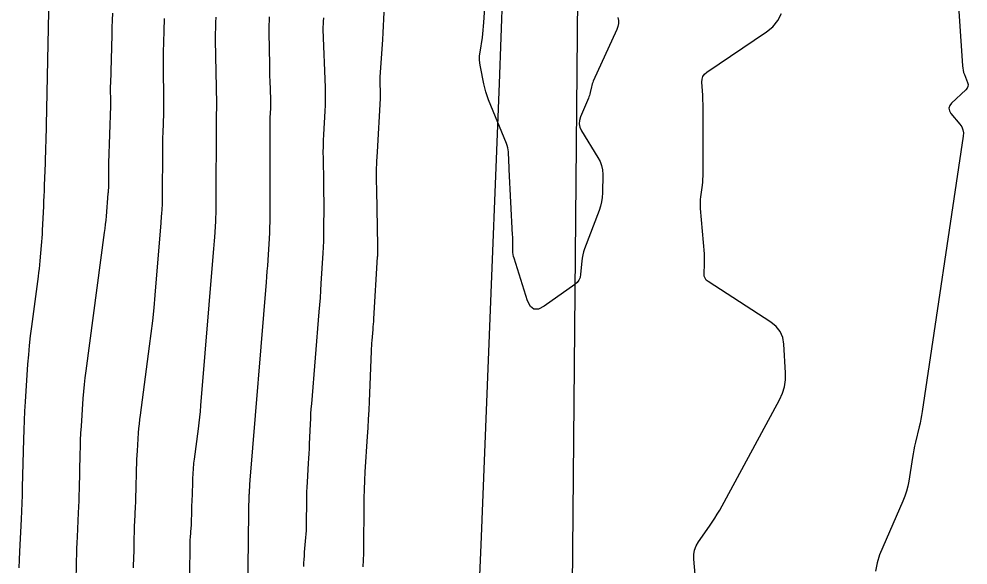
# Model space of a CAD drawing. Extents: x 1768942 to 1774819, y 723037 to 732099.
# Drawn here: x 1770549.3 to 1770610, y 730995.3 to 731030.2 of the extents above; entities that cross this region are included whole.
import ezdxf

# ---------------------------------------------------------------- set-up
doc = ezdxf.new("R2010")
doc.units = 0
doc.layers.add('R_Contours', color=7, linetype='Continuous')
doc.layers.add('R_Horz Alg', color=7, linetype='Continuous')

msp = doc.modelspace()

# ---------------------------------------------------------------- linework, layer by layer
at = {"layer": 'R_Contours'}
for points in [[(1770608.46, 731045.376), (1770609.667, 731027.232), (1770609.682, 731027.093), (1770609.707, 731026.956), (1770609.742, 731026.821), (1770609.788, 731026.688), (1770609.991, 731026.162), (1770610.023, 731026.035), (1770610.016, 731025.917), (1770609.971, 731025.807), (1770609.888, 731025.706), (1770608.973, 731024.842), (1770608.849, 731024.687), (1770608.801, 731024.527), (1770608.829, 731024.363), (1770608.933, 731024.193), (1770609.502, 731023.507), (1770609.622, 731023.329), (1770609.699, 731023.139), (1770609.731, 731022.937), (1770609.72, 731022.723), (1770607.086, 731005.091), (1770607.046, 731004.843), (1770607.001, 731004.596), (1770606.95, 731004.351), (1770606.894, 731004.106), (1770606.66, 731003.129), (1770606.604, 731002.885), (1770606.553, 731002.639), (1770606.507, 731002.392), (1770606.465, 731002.145), (1770606.23, 731000.638), (1770606.167, 731000.308), (1770606.084, 730999.983), (1770605.979, 730999.665), (1770605.854, 730999.352), (1770604.562, 730996.407), (1770604.365, 730995.906), (1770604.21, 730995.394), (1770604.096, 730994.871)], [(1770551.251, 731034.893), (1770550.98, 731022.399), (1770550.971, 731022.048), (1770550.962, 731021.698), (1770550.951, 731021.347), (1770550.939, 731020.997), (1770550.888, 731019.563), (1770550.876, 731019.229), (1770550.862, 731018.894), (1770550.847, 731018.559), (1770550.831, 731018.225), (1770550.757, 731016.713), (1770550.744, 731016.465), (1770550.728, 731016.218), (1770550.711, 731015.971), (1770550.691, 731015.724), (1770550.606, 731014.736), (1770550.584, 731014.49), (1770550.558, 731014.243), (1770550.53, 731013.997), (1770550.498, 731013.751), (1770550.066, 731010.531), (1770549.991, 731009.932), (1770549.925, 731009.333), (1770549.87, 731008.732), (1770549.824, 731008.13), (1770549.662, 731005.722), (1770549.625, 731005.12), (1770549.594, 731004.517), (1770549.57, 731003.914), (1770549.553, 731003.311), (1770549.483, 731000.259), (1770549.47, 730999.741), (1770549.453, 730999.224), (1770549.433, 730998.706), (1770549.41, 730998.189), (1770549.311, 730996.118), (1770549.288, 730995.601), (1770549.27, 730995.084)], [(1770555.249, 731030.619), (1770555.233, 731030.152), (1770555.219, 731029.686), (1770555.206, 731029.22), (1770555.119, 731026.087), (1770555.117, 731025.97), (1770555.116, 731025.853), (1770555.116, 731025.736), (1770555.117, 731025.619), (1770555.126, 731025.15), (1770555.127, 731025.033), (1770555.127, 731024.916), (1770555.126, 731024.799), (1770555.123, 731024.682), (1770555.01, 731020.999), (1770555.006, 731020.853), (1770555.003, 731020.706), (1770555.001, 731020.56), (1770555, 731020.414), (1770554.997, 731019.63), (1770554.997, 731019.583), (1770554.996, 731019.536), (1770554.994, 731019.489), (1770554.991, 731019.442), (1770554.98, 731019.254), (1770554.977, 731019.207), (1770554.974, 731019.16), (1770554.97, 731019.114), (1770554.966, 731019.067), (1770554.845, 731017.601), (1770554.822, 731017.341), (1770554.796, 731017.082), (1770554.766, 731016.823), (1770554.733, 731016.564), (1770553.544, 731007.699), (1770553.488, 731007.258), (1770553.44, 731006.816), (1770553.399, 731006.373), (1770553.365, 731005.93), (1770553.246, 731004.154), (1770553.218, 731003.71), (1770553.196, 731003.266), (1770553.178, 731002.821), (1770553.165, 731002.377), (1770553.114, 731000.127), (1770553.104, 730999.745), (1770553.091, 730999.363), (1770553.077, 730998.982), (1770553.06, 730998.6), (1770552.987, 730997.073), (1770552.97, 730996.692), (1770552.957, 730996.311), (1770552.946, 730995.93), (1770552.939, 730995.548), (1770552.915, 730994.022)], [(1770563.713, 730975.673), (1770563.981, 730998.643), (1770563.982, 730998.731), (1770563.983, 730998.819), (1770563.985, 730999.007), (1770563.986, 730999.045), (1770563.987, 730999.083), (1770563.99, 730999.12), (1770563.993, 730999.158), (1770564.006, 730999.309), (1770564.01, 730999.346), (1770564.012, 730999.384), (1770564.013, 730999.422), (1770564.014, 730999.46), (1770564.014, 730999.686), (1770564.015, 730999.736), (1770564.016, 730999.786), (1770564.018, 730999.835), (1770564.021, 730999.885), (1770564.034, 731000.085), (1770564.037, 731000.135), (1770564.04, 731000.184), (1770564.042, 731000.234), (1770564.044, 731000.284), (1770564.053, 731000.496), (1770564.056, 731000.548), (1770564.059, 731000.599), (1770564.062, 731000.651), (1770564.066, 731000.703), (1770565.112, 731013.38), (1770565.139, 731013.73), (1770565.166, 731014.08), (1770565.19, 731014.43), (1770565.212, 731014.781), (1770565.299, 731016.183), (1770565.318, 731016.533), (1770565.332, 731016.884), (1770565.34, 731017.235), (1770565.344, 731017.586), (1770565.359, 731022.193), (1770565.359, 731022.338), (1770565.358, 731022.484), (1770565.356, 731022.629), (1770565.354, 731022.774), (1770565.343, 731023.359), (1770565.341, 731023.503), (1770565.342, 731023.646), (1770565.346, 731023.79), (1770565.353, 731023.933), (1770565.385, 731024.506), (1770565.391, 731024.65), (1770565.394, 731024.793), (1770565.394, 731024.937), (1770565.391, 731025.08), (1770565.347, 731026.305), (1770565.339, 731026.557), (1770565.331, 731026.809), (1770565.325, 731027.061), (1770565.32, 731027.313), (1770565.281, 731029.357), (1770565.28, 731029.614), (1770565.285, 731029.87), (1770565.297, 731030.126), (1770565.316, 731030.382)], [(1770571.31, 730995.144), (1770571.335, 730995.57), (1770571.35, 730995.997), (1770571.356, 730996.423), (1770571.364, 730998.978), (1770571.37, 730999.542), (1770571.384, 731000.106), (1770571.408, 731000.67), (1770571.439, 731001.233), (1770571.583, 731003.486), (1770571.617, 731004.05), (1770571.649, 731004.613), (1770571.677, 731005.177), (1770571.702, 731005.74), (1770571.837, 731008.954), (1770571.845, 731009.129), (1770571.855, 731009.303), (1770571.867, 731009.476), (1770571.88, 731009.65), (1770571.937, 731010.345), (1770571.951, 731010.519), (1770571.964, 731010.693), (1770571.976, 731010.867), (1770571.988, 731011.041), (1770572.231, 731015.003), (1770572.234, 731015.059), (1770572.237, 731015.116), (1770572.238, 731015.172), (1770572.239, 731015.229), (1770572.239, 731015.455), (1770572.239, 731015.512), (1770572.239, 731015.568), (1770572.239, 731015.625), (1770572.238, 731015.681), (1770572.168, 731019.288), (1770572.162, 731019.897), (1770572.167, 731020.507), (1770572.184, 731021.116), (1770572.212, 731021.726), (1770572.403, 731025.154), (1770572.408, 731025.267), (1770572.411, 731025.38), (1770572.41, 731025.493), (1770572.408, 731025.606), (1770572.392, 731026.058), (1770572.389, 731026.171), (1770572.389, 731026.284), (1770572.392, 731026.397), (1770572.399, 731026.51), (1770572.558, 731028.915), (1770572.586, 731029.353), (1770572.611, 731029.792), (1770572.634, 731030.231), (1770572.654, 731030.669)], [(1770587.605, 731030.343), (1770587.64, 731030.146), (1770587.641, 731029.952), (1770587.608, 731029.761), (1770587.54, 731029.572), (1770586.032, 731026.251), (1770585.996, 731026.164), (1770585.964, 731026.075), (1770585.936, 731025.986), (1770585.914, 731025.894), (1770585.834, 731025.525), (1770585.811, 731025.433), (1770585.785, 731025.343), (1770585.755, 731025.254), (1770585.72, 731025.166), (1770585.214, 731023.966), (1770585.146, 731023.739), (1770585.134, 731023.517), (1770585.179, 731023.298), (1770585.281, 731023.084), (1770586.335, 731021.369), (1770586.469, 731021.113), (1770586.565, 731020.846), (1770586.621, 731020.568), (1770586.637, 731020.279), (1770586.625, 731019.102), (1770586.609, 731018.81), (1770586.568, 731018.523), (1770586.501, 731018.241), (1770586.409, 731017.964), (1770585.476, 731015.522), (1770585.408, 731015.325), (1770585.355, 731015.125), (1770585.316, 731014.922), (1770585.292, 731014.716), (1770585.222, 731013.884), (1770585.185, 731013.687), (1770585.111, 731013.511), (1770584.998, 731013.358), (1770584.846, 731013.226), (1770582.886, 731011.837), (1770582.532, 731011.655), (1770582.239, 731011.653), (1770582.005, 731011.831), (1770581.832, 731012.189), (1770580.96, 731014.911), (1770580.926, 731015.032), (1770580.902, 731015.155), (1770580.888, 731015.279), (1770580.883, 731015.404), (1770580.883, 731015.91), (1770580.882, 731016.036), (1770580.879, 731016.162), (1770580.875, 731016.288), (1770580.87, 731016.415), (1770580.654, 731020.597), (1770580.647, 731020.737), (1770580.64, 731020.878), (1770580.633, 731021.018), (1770580.627, 731021.158), (1770580.602, 731021.718), (1770580.59, 731021.857), (1770580.566, 731021.993), (1770580.531, 731022.127), (1770580.484, 731022.258), (1770579.337, 731025.064), (1770579.243, 731025.313), (1770579.16, 731025.565), (1770579.088, 731025.821), (1770579.029, 731026.08), (1770578.805, 731027.181), (1770578.768, 731027.415), (1770578.752, 731027.649), (1770578.757, 731027.883), (1770578.784, 731028.118), (1770578.932, 731029.059), (1770578.966, 731029.295), (1770578.994, 731029.531), (1770579.016, 731029.768), (1770579.031, 731030.005), (1770579.082, 731030.97)], [(1770592.705, 730992.938), (1770592.467, 730995.636), (1770592.466, 730995.935), (1770592.516, 730996.219), (1770592.616, 730996.49), (1770592.768, 730996.746), (1770593.478, 730997.745), (1770593.651, 730997.998), (1770593.817, 730998.255), (1770593.975, 730998.517), (1770594.125, 730998.783), (1770597.963, 731005.85), (1770598.151, 731006.26), (1770598.277, 731006.684), (1770598.342, 731007.121), (1770598.345, 731007.572), (1770598.234, 731009.405), (1770598.162, 731009.837), (1770598, 731010.217), (1770597.749, 731010.544), (1770597.408, 731010.82), (1770593.386, 731013.422), (1770593.269, 731013.518), (1770593.188, 731013.632), (1770593.142, 731013.764), (1770593.131, 731013.914), (1770593.159, 731014.552), (1770593.164, 731014.712), (1770593.163, 731014.871), (1770593.158, 731015.031), (1770593.147, 731015.19), (1770592.905, 731018.102), (1770592.895, 731018.29), (1770592.894, 731018.478), (1770592.903, 731018.666), (1770592.922, 731018.854), (1770593.017, 731019.604), (1770593.038, 731019.792), (1770593.052, 731019.98), (1770593.061, 731020.168), (1770593.064, 731020.357), (1770593.058, 731023.208), (1770593.058, 731023.387), (1770593.058, 731023.565), (1770593.058, 731023.744), (1770593.059, 731023.922), (1770593.062, 731024.636), (1770593.061, 731024.814), (1770593.057, 731024.992), (1770593.05, 731025.171), (1770593.04, 731025.349), (1770592.986, 731026.198), (1770592.996, 731026.387), (1770593.051, 731026.555), (1770593.15, 731026.701), (1770593.295, 731026.824), (1770597.129, 731029.409), (1770597.536, 731029.742), (1770597.855, 731030.134), (1770598.085, 731030.583)], [(1770558.564, 731030.278), (1770558.555, 731030.003), (1770558.546, 731029.727), (1770558.538, 731029.452), (1770558.501, 731028.097), (1770558.494, 731027.779), (1770558.491, 731027.462), (1770558.491, 731027.144), (1770558.495, 731026.826), (1770558.521, 731025.4), (1770558.525, 731025.094), (1770558.524, 731024.789), (1770558.521, 731024.483), (1770558.513, 731024.178), (1770558.476, 731022.956), (1770558.467, 731022.65), (1770558.461, 731022.345), (1770558.457, 731022.039), (1770558.455, 731021.733), (1770558.446, 731018.949), (1770558.445, 731018.8), (1770558.441, 731018.652), (1770558.435, 731018.504), (1770558.427, 731018.356), (1770558.391, 731017.763), (1770558.381, 731017.615), (1770558.371, 731017.467), (1770558.36, 731017.319), (1770558.348, 731017.171), (1770557.967, 731012.546), (1770557.894, 731011.726), (1770557.81, 731010.908), (1770557.717, 731010.091), (1770557.612, 731009.274), (1770557.021, 731004.868), (1770556.985, 731004.584), (1770556.954, 731004.299), (1770556.928, 731004.014), (1770556.906, 731003.729), (1770556.829, 731002.586), (1770556.812, 731002.3), (1770556.797, 731002.014), (1770556.786, 731001.728), (1770556.778, 731001.442), (1770556.744, 730999.994), (1770556.738, 730999.748), (1770556.73, 730999.503), (1770556.721, 730999.257), (1770556.71, 730999.012), (1770556.663, 730998.029), (1770556.652, 730997.784), (1770556.643, 730997.538), (1770556.636, 730997.293), (1770556.632, 730997.047), (1770556.616, 730996.065), (1770556.611, 730995.82), (1770556.601, 730995.575), (1770556.588, 730995.33), (1770556.571, 730995.085)], [(1770559.993, 730977.663), (1770560.223, 730996.458), (1770560.226, 730996.602), (1770560.231, 730996.745), (1770560.238, 730996.888), (1770560.248, 730997.031), (1770560.298, 730997.671), (1770560.305, 730997.78), (1770560.311, 730997.889), (1770560.315, 730997.999), (1770560.318, 730998.108), (1770560.325, 730998.546), (1770560.327, 730998.656), (1770560.33, 730998.766), (1770560.334, 730998.875), (1770560.339, 730998.984), (1770560.36, 730999.423), (1770560.364, 730999.532), (1770560.369, 730999.642), (1770560.372, 730999.752), (1770560.375, 730999.861), (1770560.39, 731000.507), (1770560.394, 731000.635), (1770560.399, 731000.763), (1770560.405, 731000.89), (1770560.413, 731001.018), (1770560.447, 731001.528), (1770560.457, 731001.655), (1770560.469, 731001.782), (1770560.483, 731001.909), (1770560.499, 731002.036), (1770560.761, 731003.994), (1770560.808, 731004.362), (1770560.851, 731004.731), (1770560.888, 731005.101), (1770560.921, 731005.471), (1770561.73, 731015.275), (1770561.75, 731015.524), (1770561.768, 731015.773), (1770561.786, 731016.023), (1770561.802, 731016.272), (1770561.863, 731017.269), (1770561.876, 731017.519), (1770561.886, 731017.768), (1770561.893, 731018.018), (1770561.895, 731018.268), (1770561.913, 731023.813), (1770561.913, 731023.898), (1770561.914, 731023.983), (1770561.916, 731024.068), (1770561.918, 731024.153), (1770561.929, 731024.492), (1770561.931, 731024.577), (1770561.932, 731024.661), (1770561.932, 731024.746), (1770561.931, 731024.831), (1770561.858, 731028.875), (1770561.857, 731028.973), (1770561.856, 731029.071), (1770561.857, 731029.169), (1770561.86, 731029.266), (1770561.871, 731029.684), (1770561.874, 731029.768), (1770561.876, 731029.853), (1770561.879, 731029.938), (1770561.882, 731030.023), (1770561.895, 731030.363)], [(1770567.509, 730995.16), (1770567.513, 730995.392), (1770567.523, 730995.624), (1770567.537, 730995.856), (1770567.556, 730996.088), (1770567.641, 730997.014), (1770567.66, 730997.245), (1770567.673, 730997.477), (1770567.682, 730997.709), (1770567.685, 730997.942), (1770567.689, 730999.332), (1770567.692, 730999.639), (1770567.7, 730999.946), (1770567.713, 731000.253), (1770567.73, 731000.559), (1770567.808, 731001.785), (1770567.827, 731002.092), (1770567.844, 731002.399), (1770567.859, 731002.705), (1770567.873, 731003.012), (1770567.928, 731004.313), (1770567.943, 731004.632), (1770567.961, 731004.951), (1770567.982, 731005.269), (1770568.007, 731005.588), (1770568.493, 731011.484), (1770568.529, 731011.935), (1770568.563, 731012.386), (1770568.594, 731012.838), (1770568.623, 731013.29), (1770568.744, 731015.245), (1770568.764, 731015.622), (1770568.779, 731016), (1770568.789, 731016.378), (1770568.792, 731016.756), (1770568.797, 731018.269), (1770568.797, 731018.648), (1770568.795, 731019.026), (1770568.791, 731019.404), (1770568.785, 731019.782), (1770568.755, 731021.323), (1770568.752, 731021.7), (1770568.755, 731022.077), (1770568.765, 731022.453), (1770568.783, 731022.829), (1770568.866, 731024.334), (1770568.883, 731024.71), (1770568.891, 731025.087), (1770568.891, 731025.463), (1770568.882, 731025.84), (1770568.749, 731029.574), (1770568.748, 731029.616), (1770568.748, 731029.657), (1770568.749, 731029.698), (1770568.751, 731029.739), (1770568.762, 731029.904), (1770568.765, 731029.945), (1770568.767, 731029.986), (1770568.769, 731030.027), (1770568.771, 731030.069), (1770568.781, 731030.302)]]:
    msp.add_lwpolyline(points, dxfattribs=at)
at = {"layer": 'R_Horz Alg'}
msp.add_line((1770584.608, 730984.478), (1770588.048, 731363.138), dxfattribs=at)
msp.add_arc((1759129.36, 731467.219), 11459.16, 355.6942048, 359.4795914, dxfattribs=at)

doc.saveas('drawing.dxf')
